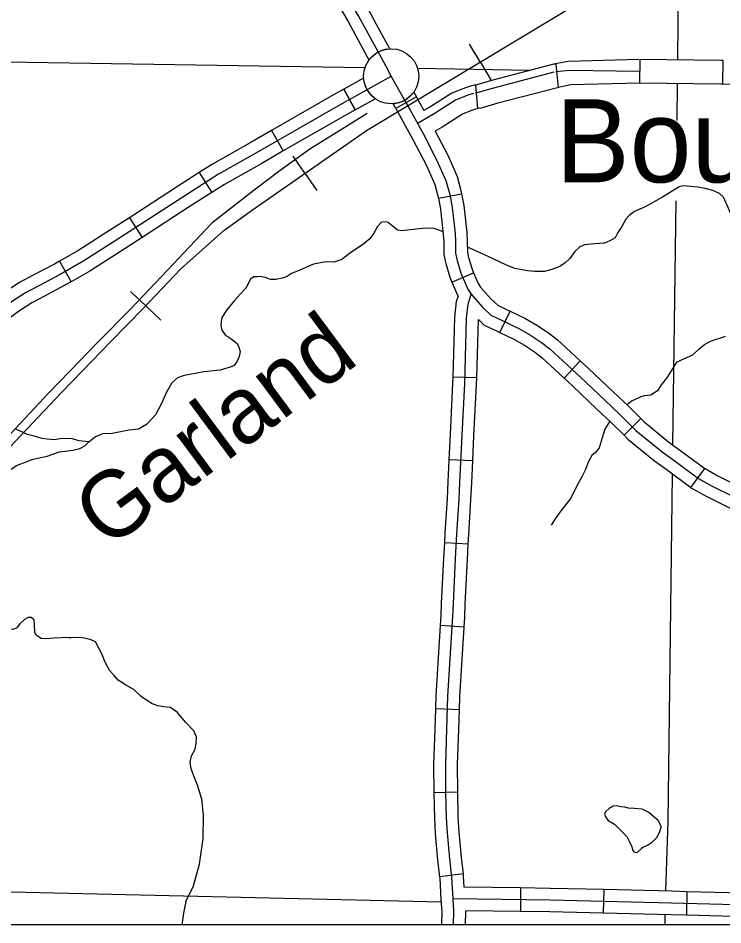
# Model space of a CAD drawing. Extents: x 8749 to 11879, y 13275 to 15339.
# Drawn here: x 10121.1 to 10210.7, y 13439.9 to 13555.1 of the extents above; entities that cross this region are included whole.
import ezdxf

# ---------------------------------------------------------------- set-up
doc = ezdxf.new("R2010")
doc.units = 0
for name, color, linetype in [('Level 15', 7, 'Continuous'), ('Level 24', 7, 'Continuous'), ('Level 31', 7, 'Continuous'), ('Level 32', 7, 'Continuous'), ('Level 35', 7, 'Continuous'), ('Level 40', 7, 'Continuous'), ('Level 45', 7, 'Continuous'), ('Level 46', 7, 'Continuous'), ('Level 5', 7, 'Continuous'), ('R_Draft', 7, 'Continuous')]:
    doc.layers.add(name, color=color, linetype=linetype)

msp = doc.modelspace()

# ---------------------------------------------------------------- linework, layer by layer
at = {"layer": 'Level 15'}
for points in [[(10165.41, 13540.78), (10194.35, 13558.24)], [(10062.69, 13439.87), (10064.01, 13441.26), (10069.59, 13447.11), (10080.39, 13458.55), (10086.19, 13464.73), (10090.88, 13469.67), (10100.17, 13479.53), (10110.67, 13490.66), (10120.03, 13500.51), (10126.64, 13507.5), (10129.35, 13510.29), (10132.88, 13513.95), (10137.09, 13518.22), (10141.77, 13523.17), (10147.3, 13528.08), (10150.61, 13530.5)]]:
    msp.add_lwpolyline(points, dxfattribs=at)
at = {"layer": 'Level 24'}
msp.add_circle((10168.55, 13547.67), 3.5, dxfattribs=at)
at = {"layer": 'Level 31'}
for p, q in [((10165.73, 13549.75), (10165.71, 13549.73)), ((10163.99, 13543.41), (10162.53, 13546.03)), ((10162.53, 13546.03), (10163.99, 13543.41)), ((10171.77, 13545.04), (10169.16, 13543.56))]:
    msp.add_line(p, q, dxfattribs=at)
for points in [[(10166.68, 13554.27), (10165.69, 13556.08), (10163.27, 13560.26), (10162.04, 13562.62), (10161.54, 13563.5)], [(10158.92, 13562.05), (10159.39, 13561.2), (10160.64, 13558.81), (10163.07, 13554.61), (10164.04, 13552.83)], [(10165.71, 13549.73), (10166.2, 13550.26), (10166.85, 13550.76), (10167.74, 13551.09), (10168.37, 13551.17), (10166.68, 13554.27)], [(10164.04, 13552.83), (10165.73, 13549.75)], [(10166.51, 13544.82), (10165.96, 13545.34), (10165.46, 13546.03), (10165.25, 13546.6), (10165.05, 13547.44), (10162.53, 13546.03)], [(10163.26, 13544.72), (10168.55, 13547.67)], [(10168.8, 13544.19), (10169.62, 13544.34), (10170.34, 13544.65), (10170.97, 13545.17), (10171.41, 13545.66), (10171.77, 13545.04)], [(10163.99, 13543.41), (10166.51, 13544.82)], [(10169.16, 13543.56), (10168.8, 13544.19)]]:
    msp.add_lwpolyline(points, dxfattribs=at)
at = {"layer": 'Level 32'}
for p, q in [((10189.46, 13549.23), (10189.77, 13546.25)), ((10200.13, 13549.8), (10200.1, 13546.8)), ((10200.13, 13549.8), (10200.1, 13546.8)), ((10210.7, 13549.68), (10210.65, 13546.68)), ((10179.27, 13546.53), (10179.53, 13543.57)), ((10153.35, 13540.78), (10154.84, 13538.18)), ((10144.16, 13535.44), (10145.77, 13532.91)), ((10135.28, 13529.7), (10136.91, 13527.19)), ((10126.39, 13524.18), (10127.87, 13521.57)), ((10182.35, 13515.13), (10183.66, 13517.84)), ((10190.54, 13509.32), (10192.58, 13511.51)), ((10179.42, 13509.38), (10176.42, 13509.46)), ((10198.14, 13502.07), (10200.26, 13504.19)), ((10178.92, 13498.8), (10175.92, 13498.95)), ((10206.64, 13495.44), (10208.42, 13497.86)), ((10178.34, 13488.25), (10175.35, 13488.41)), ((10177.81, 13477.69), (10174.82, 13477.88)), ((10177.22, 13467.19), (10174.22, 13467.29)), ((10177, 13456.72), (10174, 13456.65)), ((10177.72, 13446.33), (10174.74, 13445.98)), ((10185, 13444.55), (10184.97, 13441.55)), ((10195.58, 13444.34), (10195.51, 13441.34)), ((10206.14, 13444.07), (10206.06, 13441.08))]:
    msp.add_line(p, q, dxfattribs=at)
for points in [[(10168.55, 13547.67), (10167.85, 13549), (10164.38, 13555.34), (10161.95, 13559.53), (10160.71, 13561.91), (10158.26, 13566.33), (10157.02, 13568.03), (10153.01, 13572.13), (10152.12, 13573.32), (10151.94, 13573.9)], [(10189.46, 13549.23), (10189.03, 13549.16), (10181.28, 13547.14), (10179.42, 13546.58), (10179.26, 13546.56)], [(10200.02, 13549.8), (10191.04, 13549.57), (10189.17, 13549.19)], [(10210.7, 13549.68), (10210.48, 13549.69), (10200.13, 13549.8)], [(10189.24, 13548.18), (10181.55, 13546.18), (10179.61, 13545.59), (10179.27, 13545.56)], [(10200.11, 13548.3), (10191.26, 13548.4), (10189.47, 13548.22)], [(10170.46, 13544.3), (10168.55, 13547.67)], [(10200.1, 13546.8), (10191.38, 13546.58), (10189.77, 13546.25)], [(10210.65, 13546.68), (10210.44, 13546.69), (10200.1, 13546.8)], [(10162.53, 13546.03), (10161.23, 13545.31), (10153.35, 13540.78)], [(10179.26, 13546.56), (10179.11, 13546.55), (10178.77, 13546.47), (10177.98, 13546.22), (10176.26, 13545.54), (10173.48, 13543.76), (10172.72, 13543.31)], [(10189.77, 13546.24), (10189.75, 13546.24), (10189.67, 13546.22), (10182.09, 13544.25), (10180, 13543.62), (10179.53, 13543.57)], [(10221.2, 13546.46), (10215.98, 13546.58), (10210.65, 13546.68)], [(10171.77, 13545.03), (10172.72, 13543.31)], [(10179.03, 13545.5), (10178.31, 13545.28), (10176.71, 13544.64), (10174, 13542.91), (10171.98, 13541.72)], [(10163.99, 13543.41), (10162.7, 13542.69), (10154.84, 13538.18)], [(10169.15, 13543.58), (10171.32, 13539.63), (10173.02, 13536.34), (10173.91, 13534.31)], [(10179.62, 13543.59), (10179.56, 13543.57), (10178.98, 13543.39), (10177.63, 13542.85), (10175.05, 13541.2), (10174.16, 13540.68)], [(10153.35, 13540.78), (10150.61, 13539.21), (10145.84, 13536.51), (10144.16, 13535.44)], [(10174.16, 13540.68), (10175.73, 13537.63), (10176.66, 13535.52)], [(10154.84, 13538.18), (10152.1, 13536.61), (10147.38, 13533.94), (10145.77, 13532.91)], [(10144.16, 13535.44), (10141.25, 13533.59), (10135.28, 13529.7)], [(10176.66, 13535.52), (10176.92, 13534.93), (10177.45, 13532.98), (10177.5, 13532.74)], [(10173.91, 13534.31), (10174.09, 13533.92), (10174.53, 13532.31), (10174.55, 13532.2), (10177.5, 13532.74)], [(10145.77, 13532.91), (10142.87, 13531.07), (10136.91, 13527.19)], [(10174.55, 13532.2), (10174.8, 13530.8), (10175.17, 13527.57), (10175.22, 13526.59), (10175.25, 13525.05), (10175.41, 13524.24)], [(10177.49, 13532.74), (10177.77, 13531.24), (10178.16, 13527.81), (10178.22, 13526.69), (10178.24, 13525.37), (10178.35, 13524.82)], [(10135.28, 13529.7), (10132.42, 13527.85), (10128.71, 13525.5), (10126.39, 13524.18)], [(10136.91, 13527.19), (10134.04, 13525.32), (10130.26, 13522.92), (10127.87, 13521.57)], [(10178.35, 13524.82), (10178.39, 13524.63), (10178.83, 13523.16), (10179.02, 13522.71)], [(10126.39, 13524.18), (10125.74, 13523.81), (10123.07, 13522.39), (10121.33, 13521.46), (10119.44, 13520.23), (10118.19, 13519.26), (10117.21, 13518.26)], [(10175.41, 13524.24), (10175.48, 13523.9), (10176.01, 13522.13), (10176.27, 13521.53)], [(10176.26, 13521.53), (10179.02, 13522.71), (10179.6, 13521.34), (10179.91, 13520.89), (10181.23, 13519.39), (10182.09, 13518.58), (10183.14, 13518.09), (10183.66, 13517.84)], [(10127.87, 13521.57), (10127.18, 13521.18), (10124.48, 13519.75), (10122.86, 13518.87), (10121.18, 13517.79), (10120.19, 13517.01), (10119.35, 13516.16)], [(10176.26, 13521.53), (10177.05, 13519.68)], [(10176.42, 13509.46), (10176.64, 13517.05), (10176.85, 13519.06), (10177.05, 13519.68)], [(10179.42, 13509.38), (10179.63, 13516.77)], [(10179.63, 13516.77), (10180.37, 13516.07), (10181.85, 13515.38), (10182.35, 13515.13)], [(10183.66, 13517.84), (10185.54, 13516.93), (10187.06, 13516.07), (10188.53, 13515.08), (10189.67, 13514.18), (10191.38, 13512.63), (10192.58, 13511.51)], [(10182.35, 13515.13), (10184.14, 13514.27), (10185.48, 13513.51), (10186.76, 13512.66), (10187.72, 13511.89), (10189.35, 13510.42), (10190.54, 13509.32)], [(10192.58, 13511.51), (10193.63, 13510.54), (10196.76, 13507.58), (10198.66, 13505.79), (10200.26, 13504.19)], [(10175.92, 13498.95), (10176.07, 13502.15), (10176.4, 13508.65), (10176.42, 13509.46)], [(10178.92, 13498.8), (10179.07, 13502), (10179.4, 13508.53), (10179.42, 13509.38)], [(10190.54, 13509.32), (10191.58, 13508.35), (10194.7, 13505.4), (10196.57, 13503.63), (10198.14, 13502.07)], [(10200.26, 13504.19), (10200.65, 13503.8), (10203.85, 13501.18), (10205.38, 13500.09), (10208.42, 13497.86)], [(10198.14, 13502.07), (10198.64, 13501.57), (10202.03, 13498.8), (10203.62, 13497.66), (10206.64, 13495.44)], [(10175.35, 13488.41), (10175.41, 13489.62), (10175.69, 13494.04), (10175.79, 13496.15), (10175.92, 13498.95)], [(10178.34, 13488.25), (10178.4, 13489.45), (10178.69, 13493.87), (10178.78, 13496.01), (10178.92, 13498.8)], [(10208.42, 13497.86), (10208.44, 13497.84), (10210.06, 13496.93), (10215.18, 13494.39), (10217.6, 13493.12)], [(10206.64, 13495.44), (10206.81, 13495.32), (10208.66, 13494.28), (10213.82, 13491.72), (10216.2, 13490.46)], [(10174.82, 13477.88), (10174.9, 13479.11), (10174.95, 13480.72), (10175.25, 13486.46), (10175.35, 13488.41)], [(10177.81, 13477.69), (10177.89, 13478.97), (10177.95, 13480.6), (10178.24, 13486.3), (10178.34, 13488.25)], [(10174.22, 13467.29), (10174.28, 13468.98), (10174.82, 13477.88)], [(10177.22, 13467.19), (10177.27, 13468.84), (10177.81, 13477.69)], [(10174, 13456.65), (10174, 13456.68), (10173.98, 13460.26), (10174.14, 13464.78), (10174.22, 13467.29)], [(10177, 13456.72), (10177, 13456.73), (10176.98, 13460.22), (10177.14, 13464.68), (10177.22, 13467.19)], [(10174.74, 13445.98), (10174.49, 13448.1), (10174.2, 13451.45), (10174.09, 13453.41), (10174, 13456.65)], [(10177.72, 13446.33), (10177.48, 13448.41), (10177.19, 13451.66), (10177.08, 13453.53), (10177, 13456.72)], [(10174.98, 13439.87), (10175.02, 13441.57), (10174.92, 13443.06), (10174.76, 13445.8), (10174.74, 13445.98)], [(10177.83, 13444.64), (10177.75, 13446.06), (10177.72, 13446.33)], [(10185, 13444.55), (10177.83, 13444.64)], [(10195.58, 13444.34), (10188.76, 13444.5), (10185, 13444.55)], [(10206.14, 13444.07), (10204.2, 13444.13), (10195.58, 13444.34)], [(10258.15, 13442.25), (10257.44, 13441.16), (10256.45, 13440.69), (10255.04, 13440.55), (10253.29, 13440.64), (10250.46, 13440.74), (10247.87, 13440.88), (10243.76, 13441.07), (10238.95, 13441.45), (10233.62, 13441.64), (10230.4, 13441.83), (10223.62, 13442.11), (10204.16, 13442.63), (10188.74, 13443), (10176.42, 13443.16)], [(10216.7, 13443.79), (10206.14, 13444.07)], [(10177.99, 13439.87), (10178.03, 13441.64)], [(10184.97, 13441.55), (10178.03, 13441.64)], [(10195.51, 13441.34), (10188.71, 13441.51), (10184.97, 13441.55)], [(10206.06, 13441.08), (10204.12, 13441.13), (10195.51, 13441.34)], [(10216.62, 13440.79), (10206.06, 13441.08)]]:
    msp.add_lwpolyline(points, dxfattribs=at)
at = {"layer": 'Level 35'}
for points in [[(10205.13, 13533.64), (10203.03, 13532.31), (10200.82, 13531.07), (10199.47, 13530.51), (10198.8, 13529.97), (10198.39, 13529.51), (10197.88, 13528.59), (10197.37, 13527.81), (10197.02, 13527.16), (10196.42, 13526.81), (10195.64, 13526.48), (10194.4, 13526.4), (10193.13, 13526.24), (10192.51, 13526), (10191.89, 13525.43), (10191.27, 13524.54), (10190.68, 13523.97), (10189.98, 13523.49), (10188.95, 13523.14), (10188.04, 13522.89), (10186.82, 13522.87), (10185.88, 13522.97), (10184.26, 13523.24), (10183.1, 13523.73), (10181.51, 13524.49), (10179.31, 13525.51), (10178.23, 13525.95)], [(10221.08, 13529.21), (10220.59, 13529.75), (10220.32, 13529.97), (10220.05, 13529.99), (10219.54, 13529.8), (10218.9, 13529.02), (10218.41, 13528.48), (10217.57, 13528.16), (10216.71, 13528.02), (10215.44, 13528.13), (10214.47, 13528.59), (10213.61, 13529.05), (10212.49, 13529.32), (10211.82, 13529.97), (10211.52, 13530.72), (10210.8, 13532.32), (10210.28, 13532.8), (10209.41, 13533.15), (10208.46, 13533.41), (10207.51, 13533.58), (10206.64, 13533.67), (10206.16, 13533.71), (10205.64, 13533.75), (10205.13, 13533.64)], [(10175.15, 13527.91), (10174.02, 13528.33), (10172.89, 13528.36), (10171.38, 13528.22), (10170.28, 13528.06), (10169.84, 13528.03), (10169.36, 13528.11), (10169.01, 13528.41), (10168.52, 13528.79), (10168.17, 13529.11), (10167.8, 13529.19), (10167.34, 13529.14), (10166.82, 13528.57), (10166.34, 13527.76), (10165.83, 13527.03), (10164.91, 13526.25), (10163.43, 13525.28), (10162.29, 13524.39), (10161.24, 13524.07), (10160.24, 13524.09), (10158.68, 13523.8), (10156.95, 13523.04), (10155.88, 13522.61), (10155.24, 13522.18), (10154.7, 13522.01), (10153.89, 13521.85), (10153.21, 13521.85), (10152.59, 13522.09), (10151.87, 13522.23), (10151.46, 13522.2), (10151.1, 13522.19), (10150.67, 13521.89)], [(10150.67, 13521.89), (10150.09, 13520.77), (10149.36, 13520.01), (10148.63, 13519.18), (10147.66, 13517.99), (10147.04, 13517.02), (10146.96, 13516.5), (10146.91, 13516.02), (10147.02, 13515.42), (10147.47, 13514.83), (10148.23, 13514.32), (10148.99, 13513.72), (10149.17, 13513.26), (10149.34, 13512.72), (10149.23, 13512.08), (10148.96, 13511.46), (10148.58, 13510.94), (10148.07, 13510.7), (10146.8, 13510.32), (10144.72, 13510.13), (10142.94, 13509.78), (10142.24, 13509.66), (10141.38, 13509.37), (10140.68, 13508.72), (10140.01, 13507.53), (10139.3, 13506.02), (10138.6, 13504.67), (10138.04, 13504.08), (10137.44, 13503.43), (10136.45, 13502.86), (10135.21, 13502.7), (10133.1, 13502.29), (10131.86, 13502.24)], [(10204.82, 13511.36), (10205.82, 13511.81), (10206.9, 13512.27), (10207.68, 13513.03), (10208.38, 13513.59), (10209.13, 13514.02), (10209.86, 13514.27), (10210.43, 13514.43), (10211.05, 13514.64)], [(10204.82, 13511.36), (10204.58, 13511.03), (10204.01, 13510.06), (10203.55, 13509.33), (10202.88, 13508.49), (10202.39, 13507.69), (10201.56, 13507.17), (10200.72, 13507.06), (10200.29, 13506.96), (10199.08, 13506.39), (10198.52, 13505.93)], [(10196.35, 13503.86), (10195.71, 13502.83)], [(10115.02, 13491.93), (10116.61, 13493.71), (10118.58, 13496.25), (10119.49, 13497.25), (10120.92, 13498.22), (10123.05, 13499.03), (10124.83, 13499.41), (10126.4, 13499.95), (10128.09, 13500.16), (10128.98, 13500.38), (10129.6, 13500.73), (10130.12, 13501.24), (10130.98, 13501.92), (10131.86, 13502.24)], [(10130.12, 13501.24), (10128.87, 13501.36), (10128.04, 13501.63), (10127.36, 13501.66), (10126.45, 13501.63), (10125.75, 13501.47), (10124.83, 13501.55), (10124.21, 13501.66), (10123.18, 13501.93), (10122.35, 13502.17), (10120.84, 13502.82)], [(10195.71, 13502.83), (10195.36, 13501.74), (10194.98, 13500.48), (10194.5, 13499.88), (10194.04, 13499.48), (10193.61, 13498.75), (10193.23, 13497.72), (10192.82, 13496.86), (10192.12, 13495.56), (10191.37, 13494.08), (10190.13, 13492.46)], [(10190.13, 13492.46), (10189.39, 13491.45), (10188.88, 13490.65)], [(10125.72, 13476.29), (10124.64, 13476.21), (10124.07, 13476.23), (10123.72, 13476.45), (10123.48, 13476.61), (10123.27, 13477.02), (10123.21, 13478.04), (10123.16, 13478.61), (10122.78, 13478.91), (10122.4, 13478.91), (10121.94, 13478.66), (10121.35, 13478.1), (10120.95, 13477.58), (10120.46, 13477.37), (10120.08, 13477.48), (10119.81, 13477.75), (10119.54, 13478.1), (10119.27, 13479.3)], [(10143.52, 13458.66), (10143.15, 13459.68), (10143, 13460.53), (10143.19, 13461.33), (10143.62, 13462.18), (10143.76, 13462.89), (10143.81, 13463.74), (10143.48, 13464.5), (10142.39, 13465.63), (10141.4, 13466.86), (10140.5, 13467.47), (10139.65, 13467.57), (10138.9, 13467.71), (10138.1, 13467.99), (10136.77, 13468.89), (10135.88, 13469.74), (10134.79, 13470.36), (10133.85, 13470.97), (10133.33, 13471.54), (10132.81, 13472.15), (10132.15, 13473.33), (10131.82, 13474.23), (10130.97, 13475.84), (10130.31, 13476.12), (10129.32, 13476.31), (10128.66, 13476.36), (10127.9, 13476.31), (10127.57, 13476.31), (10127.1, 13476.36), (10126.61, 13476.34), (10125.72, 13476.29)], [(10142.44, 13442.84), (10143.43, 13444.82), (10144.18, 13447.56), (10144.66, 13450.82), (10144.7, 13453.75), (10144.47, 13455.83), (10143.95, 13457.62), (10143.52, 13458.66)], [(10200.36, 13449.65), (10201.12, 13450), (10201.74, 13450.41), (10202.31, 13450.95), (10202.66, 13451.62), (10202.84, 13452.11), (10202.87, 13452.32), (10202.79, 13452.57), (10202.49, 13453.13), (10201.98, 13453.54), (10201.28, 13454.13), (10200.44, 13454.56), (10199.47, 13454.67), (10198.69, 13454.7), (10198.23, 13454.81), (10197.72, 13454.86), (10197.24, 13454.97), (10196.75, 13454.94), (10196.24, 13454.65), (10195.78, 13454.24), (10195.67, 13453.94), (10195.78, 13453.57), (10196.13, 13453.11), (10196.91, 13452.65), (10197.8, 13451.78), (10198.48, 13451.08), (10198.83, 13450.41), (10199.12, 13449.76), (10199.2, 13449.41), (10199.37, 13449.14), (10199.82, 13449.06), (10200.61, 13449.76)], [(10142.44, 13442.84), (10142.14, 13441.36), (10141.94, 13439.87)]]:
    msp.add_lwpolyline(points, dxfattribs=at)
at = {"layer": 'Level 40'}
for p, q in [((10179.85, 13549.5), (10178.49, 13551.76)), ((10179.85, 13549.5), (10181.22, 13547.24)), ((10157.58, 13535.35), (10156.08, 13537.51)), ((10157.58, 13535.35), (10159.09, 13533.18)), ((10137.36, 13518.51), (10135.44, 13520.33)), ((10137.36, 13518.51), (10139.28, 13516.7))]:
    msp.add_line(p, q, dxfattribs=at)
msp.add_lwpolyline([(10120.03, 13500.51), (10126.64, 13507.5), (10129.35, 13510.29), (10132.88, 13513.95), (10137.09, 13518.22), (10141.77, 13523.17), (10147.3, 13528.08), (10150.61, 13530.5), (10165.41, 13540.78), (10194.35, 13558.24)], dxfattribs=at)
at = {"layer": 'Level 45'}
for points in [[(10170.46, 13544.3), (10172.65, 13540.33), (10174.37, 13536.99), (10175.5, 13534.42), (10175.99, 13532.64), (10176.29, 13531.02), (10176.66, 13527.69), (10176.72, 13526.64), (10176.74, 13525.21), (10176.93, 13524.26), (10177.42, 13522.65), (10178.28, 13520.62)], [(10178.28, 13520.62), (10178.72, 13519.97), (10180.15, 13518.35), (10181.23, 13517.32), (10182.5, 13516.73), (10184.84, 13515.6), (10186.27, 13514.79), (10187.64, 13513.87), (10188.7, 13513.03), (10190.37, 13511.52), (10192.6, 13509.45), (10195.73, 13506.49), (10197.62, 13504.71)], [(10197.62, 13504.71), (10199.64, 13502.69), (10202.94, 13499.99), (10204.5, 13498.88), (10207.62, 13496.58)], [(10207.62, 13496.58), (10209.36, 13495.6), (10214.5, 13493.05), (10222.75, 13488.71), (10227.09, 13486.44), (10234.73, 13482.22), (10238.84, 13479.9), (10243.79, 13477.12), (10244.97, 13476.22), (10249.55, 13471.31), (10253.55, 13466.73), (10256.01, 13463.52), (10256.38, 13462.71), (10256.48, 13460.92), (10256.43, 13458.45), (10256.34, 13448.62), (10256.48, 13444.52), (10257.09, 13443.34), (10257.61, 13442.77), (10258.15, 13442.25)]]:
    msp.add_lwpolyline(points, dxfattribs=at)
at = {"layer": 'Level 46'}
for points in [[(10163.26, 13544.72), (10161.96, 13544), (10151.35, 13537.91), (10146.61, 13535.22), (10142.06, 13532.33), (10133.23, 13526.58), (10129.49, 13524.21), (10126.46, 13522.49), (10123.78, 13521.07), (10122.09, 13520.16), (10120.31, 13519.01), (10119.19, 13518.13), (10117.16, 13516.07), (10115.66, 13514.6), (10114.8, 13513.81), (10113.83, 13513.12), (10112.83, 13512.65)], [(10165.51, 13542.94), (10162.12, 13540.83), (10158.19, 13538.4), (10154.46, 13535.71), (10151.12, 13533.22), (10145.74, 13529.03), (10140.11, 13523.06), (10135.46, 13518.14), (10131.26, 13513.88), (10127.73, 13510.21), (10125.01, 13507.41)], [(10177.19, 13493.95), (10177.29, 13496.08), (10177.57, 13502.08), (10177.9, 13508.59), (10178.14, 13516.95), (10178.32, 13518.74), (10178.72, 13519.97)], [(10125.01, 13507.41), (10118.38, 13500.4), (10109.02, 13490.55), (10098.51, 13479.42), (10089.23, 13469.56), (10084.53, 13464.61), (10078.72, 13458.43), (10067.94, 13447), (10062.36, 13441.16), (10061.14, 13439.87)], [(10175.69, 13451.55), (10175.58, 13453.47), (10175.5, 13456.71), (10175.48, 13460.24), (10175.64, 13464.73), (10175.77, 13468.91), (10176.39, 13479.04), (10176.45, 13480.66), (10176.74, 13486.38), (10176.91, 13489.54), (10177.19, 13493.95)], [(10176.48, 13439.87), (10176.52, 13441.6), (10176.42, 13443.16), (10176.26, 13445.93), (10175.99, 13448.25), (10175.69, 13451.55)]]:
    msp.add_lwpolyline(points, dxfattribs=at)
at = {"layer": 'Level 5'}
for points in [[(10205.14, 13573.78), (10204.93, 13549.75)], [(10165.21, 13548.74), (10098.11, 13549.79)], [(10186.17, 13548.41), (10171.91, 13548.64)], [(10204.91, 13546.75), (10204.87, 13542.05)], [(10204.71, 13531.85), (10204.31, 13500.85)], [(10204.26, 13497.13), (10203.69, 13453.06), (10203.42, 13444.15)], [(10174.94, 13442.76), (10096.51, 13444.58)], [(10203.34, 13441.15), (10203.31, 13439.87)]]:
    msp.add_lwpolyline(points, dxfattribs=at)
at = {"layer": 'R_Draft'}
msp.add_lwpolyline([(9678.09, 14456.3), (10959.72, 14456.3), (10959.72, 13439.87), (9678.09, 13439.87)], close=True, dxfattribs=at)

# ---------------------------------------------------------------- texts
at = {"layer": 'Level 24'}
msp.add_text('Boughton', height=10.56, dxfattribs=at).set_placement((10189.44, 13534.2))
at = {"layer": 'Level 35'}
msp.add_text('Garland', height=8.448, rotation=36.5568, dxfattribs=at).set_placement((10132.4, 13487.41))

doc.saveas('drawing.dxf')
